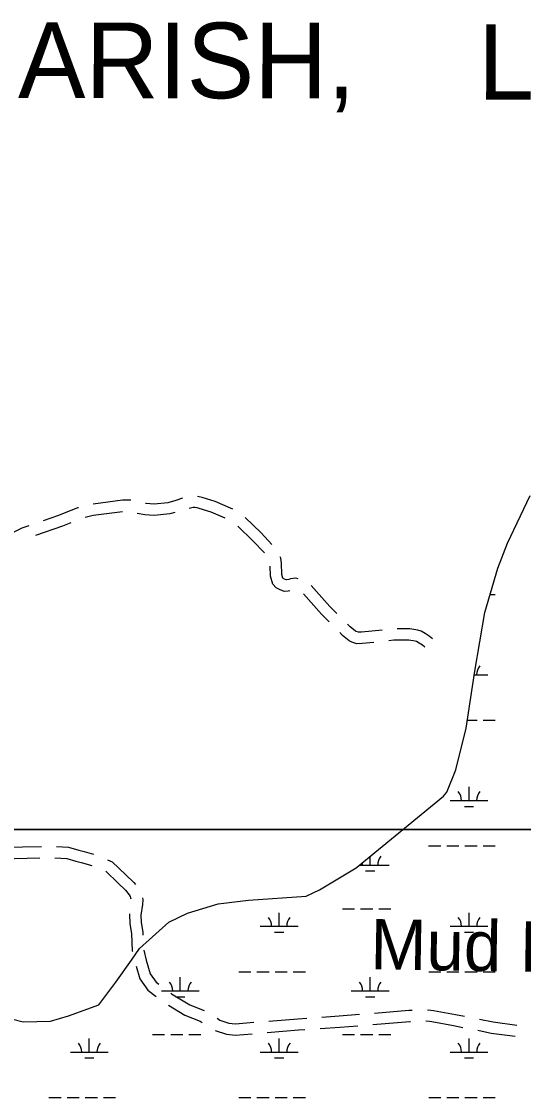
# Model space of a CAD drawing. Extents: x 3263578 to 3301413, y 764927 to 798602.
# Drawn here: x 3286323 to 3287650, y 789498 to 792344 of the extents above; entities that cross this region are included whole.
import ezdxf

# ---------------------------------------------------------------- set-up
doc = ezdxf.new("R2010")
doc.units = 0
for name, color, linetype in [('V-RIVR-IDEN', 7, 'Continuous'), ('V-ROAD-CNTR', 7, 'Continuous'), ('V-SITE-VEGE', 7, 'Continuous'), ('V-TOPO-GNAM-IDEN', 7, 'Continuous'), ('V-WETL-SWMP', 7, 'Continuous')]:
    doc.layers.add(name, color=color, linetype=linetype)

msp = doc.modelspace()

# ---------------------------------------------------------------- linework, layer by layer
at = {"layer": 'V-ROAD-CNTR'}
for p, q in [((3286275.6, 790159.3), (3286375.6, 790161.3)), ((3286271.1, 790129.2), (3286371, 790131.2))]:
    msp.add_line(p, q, dxfattribs=at)
for points in [[(3286611.5, 791077.4), (3286609.4, 791077.9), (3286590.1, 791077.2), (3286512.3, 791067)], [(3286748.6, 791082.5), (3286730.9, 791076.6), (3286709.2, 791070.7), (3286673.1, 791067.2), (3286652.6, 791068.5), (3286650.6, 791068.9)], [(3286881.8, 791053.6), (3286834.7, 791073.7), (3286800.8, 791084.9), (3286792.5, 791086.8), (3286788, 791087.4)], [(3286473.4, 791057.7), (3286471.1, 791057.1), (3286420.5, 791036.7), (3286379.8, 791022.7)], [(3286589.7, 791046.9), (3286512, 791036.7), (3286491.1, 791031.3)], [(3286728, 791044.7), (3286714.5, 791041.1), (3286673.7, 791037.2), (3286649, 791038.7), (3286629, 791042.3)], [(3286861.1, 791029.8), (3286824.1, 791045.6), (3286792.8, 791055.9), (3286787, 791057.2), (3286780.9, 791058.1), (3286778.3, 791058), (3286776.3, 791057.8), (3286766.4, 791055.8)], [(3286342, 791009.7), (3286323.5, 791003.3), (3286271.9, 790977.3), (3286250.9, 790968.7)], [(3286453.5, 791017.7), (3286431, 791008.6), (3286359.4, 790984)], [(3286964.7, 790937.9), (3286934.5, 790970.2), (3286894.5, 791009)], [(3286984.7, 790960.5), (3286955.9, 790991.2), (3286914.4, 791031.5)], [(3287054.5, 790869.7), (3287047.8, 790870.8), (3287034.3, 790869.3), (3287029.7, 790867.9), (3287023.1, 790866.5), (3287022.6, 790866.4), (3287018.1, 790868.5), (3287014.4, 790870.3), (3287013.7, 790871), (3287010.9, 790881.3), (3287010.2, 790911.2), (3287008.2, 790924.2), (3287006.7, 790927.7)], [(3287032.5, 790837.8), (3287027.3, 790836.7), (3287017.2, 790835.9), (3287005.2, 790841.4), (3286996.4, 790845.8), (3286986.8, 790855.7), (3286981, 790876.8), (3286980.4, 790902.6)], [(3287156, 790777.9), (3287137.4, 790796.6), (3287088.8, 790852)], [(3287135.7, 790755.8), (3287115.5, 790776.2), (3287068.4, 790829.7)], [(3287276.3, 790733.8), (3287221.3, 790728.2), (3287213.7, 790728), (3287207.6, 790729.9), (3287205.4, 790731), (3287191.4, 790742.2), (3287184.1, 790749.6)], [(3287254.1, 790701.4), (3287223.1, 790698.2), (3287209.5, 790697.9), (3287196.4, 790702), (3287189.1, 790705.6), (3287171.3, 790719.9), (3287163.9, 790727.4)], [(3287408.9, 790710.7), (3287400.8, 790718.1), (3287389.5, 790725.1), (3287379, 790730.8), (3287370.7, 790733.8), (3287349.2, 790737.6), (3287316.1, 790737)], [(3287388.7, 790688.5), (3287382.6, 790694.1), (3287374.4, 790699.2), (3287366.8, 790703.3), (3287363, 790704.7), (3287346.8, 790707.5), (3287306.9, 790706.8), (3287293.9, 790705.5)], [(3286415.6, 790161.2), (3286447.3, 790159.9), (3286474.7, 790151.7), (3286488.4, 790148), (3286512.9, 790141)], [(3286411, 790131.4), (3286442.3, 790130), (3286466.5, 790122.8), (3286480.5, 790119.1), (3286508.3, 790111.1)], [(3286550.1, 790126.4), (3286562.2, 790121.2), (3286598.5, 790086.5), (3286620, 790066.6), (3286624.5, 790060.9)], [(3286545.3, 790095.9), (3286545.4, 790095.8), (3286577.9, 790064.6), (3286597.9, 790046.2), (3286607.5, 790034), (3286609.9, 790029.1), (3286611, 790025.2), (3286612, 790022.8)], [(3286642.6, 790025.8), (3286643.8, 790020), (3286643, 790008.3), (3286638.2, 789980), (3286638.9, 789961.1), (3286643.6, 789933.5), (3286643.9, 789926.7)], [(3286608.4, 789983.5), (3286608.1, 789981.9), (3286609, 789958), (3286613.7, 789930.3), (3286615.7, 789885), (3286615.9, 789884)], [(3286646.1, 789886.8), (3286652.4, 789860.6), (3286662.9, 789824.5), (3286678.6, 789802.8), (3286685.4, 789797.6)], [(3286625.6, 789845.2), (3286635.5, 789811.1), (3286656.9, 789781.5), (3286679.2, 789764.7)], [(3286717.3, 789773.4), (3286719.7, 789771.7), (3286767.6, 789742.2), (3286805.7, 789727.5)], [(3286711.7, 789741.4), (3286754.2, 789715.2), (3286794.8, 789699.5), (3286800.4, 789696.1)], [(3287256.1, 789720.8), (3287346.9, 789728.1), (3287355.8, 789728.5)], [(3287395.7, 789729.7), (3287404.5, 789728.8), (3287412.2, 789727.7), (3287470.3, 789717.4), (3287494.2, 789712.4)], [(3286840, 789707), (3286847.5, 789702.4), (3286870.9, 789694.2), (3286888.9, 789692.7), (3286937, 789696.6)], [(3286976.9, 789699.8), (3287053, 789706), (3287076.6, 789707.6)], [(3287116.5, 789710.2), (3287162.4, 789713.2), (3287216.2, 789717.6)], [(3287251.5, 789690.3), (3287348.9, 789698.1), (3287351.2, 789698.3)], [(3287391.2, 789700.1), (3287400.9, 789699), (3287407.6, 789698.1), (3287464.6, 789688), (3287489.6, 789682.7)], [(3287533.4, 789704.9), (3287569.4, 789697.3), (3287632.1, 789689)], [(3286834.5, 789675.1), (3286864.6, 789664.6), (3286888.9, 789662.5), (3286932.5, 789666.1)], [(3286972.3, 789669.4), (3287055.2, 789676.1), (3287072, 789677.2)], [(3287111.9, 789679.9), (3287164.6, 789683.3), (3287211.7, 789687.1)], [(3287528.9, 789675.2), (3287564.3, 789667.7), (3287627.5, 789659.4)]]:
    msp.add_lwpolyline(points, dxfattribs=at)
at = {"layer": 'V-SITE-VEGE'}
msp.add_line((3281686.3, 790206), (3288056.1, 790206), dxfattribs=at)
msp.add_lwpolyline([(3288056.1, 790206), (3281686.3, 790206)], dxfattribs=at)
at = {"layer": 'V-WETL-SWMP'}
for p, q in [((3287561.4, 790828.3), (3287575, 790828.3)), ((3287519.9, 790615.7), (3287555.9, 790615.7)), ((3287517.6, 790600.3), (3287517.9, 790600.3)), ((3287501.5, 790495.6), (3287527, 790495.6)), ((3287543, 790495.6), (3287575, 790495.6)), ((3287505.9, 790283), (3287505.9, 790319)), ((3287455.9, 790283), (3287555.9, 790283)), ((3287493.9, 790267.6), (3287517.9, 790267.6)), ((3287399, 790162.9), (3287431, 790162.9)), ((3287447, 790162.9), (3287479, 790163)), ((3287495, 790163), (3287527, 790163)), ((3287543, 790163), (3287575, 790163)), ((3287244.5, 790112.2), (3287244.5, 790135.7)), ((3287215.7, 790112.2), (3287294.5, 790112.2)), ((3287232.5, 790096.8), (3287256.5, 790096.8)), ((3287004, 789950.3), (3287004, 789986.3)), ((3287171.1, 789996.8), (3287203.1, 789996.8)), ((3287219.1, 789996.8), (3287251.1, 789996.8)), ((3287267.1, 789996.8), (3287299.1, 789996.8)), ((3287505.9, 789950.3), (3287505.9, 789986.3)), ((3286954, 789950.3), (3287054, 789950.3)), ((3286992, 789934.9), (3287016, 789934.9)), ((3287455.9, 789950.3), (3287555.9, 789950.4)), ((3287493.9, 789934.9), (3287517.9, 789934.9)), ((3286742.6, 789779.5), (3286742.6, 789815.5)), ((3286897.2, 789830.2), (3286929.2, 789830.2)), ((3286945.2, 789830.2), (3286977.2, 789830.2)), ((3286993.2, 789830.2), (3287025.2, 789830.2)), ((3287041.2, 789830.2), (3287073.2, 789830.2)), ((3287244.5, 789779.5), (3287244.5, 789815.5)), ((3287399.1, 789830.3), (3287431.1, 789830.3)), ((3287447.1, 789830.3), (3287479.1, 789830.3)), ((3287495.1, 789830.3), (3287527.1, 789830.3)), ((3287543.1, 789830.3), (3287575.1, 789830.3)), ((3286692.6, 789779.5), (3286792.6, 789779.5)), ((3286730.6, 789764), (3286754.6, 789764.1)), ((3287194.5, 789779.5), (3287294.5, 789779.5)), ((3287232.5, 789764.1), (3287256.5, 789764.1)), ((3286502.1, 789617.6), (3286502.1, 789653.6)), ((3286669.2, 789664), (3286701.2, 789664)), ((3286717.2, 789664), (3286749.2, 789664)), ((3286765.2, 789664.1), (3286797.2, 789664.1)), ((3287004, 789617.6), (3287004, 789653.6)), ((3287171.1, 789664.1), (3287203.1, 789664.1)), ((3287219.1, 789664.1), (3287251.1, 789664.1)), ((3287267.1, 789664.1), (3287299.1, 789664.1)), ((3287505.9, 789617.7), (3287505.9, 789653.7)), ((3286452.1, 789617.6), (3286552.1, 789617.6)), ((3286954, 789617.6), (3287054, 789617.6)), ((3287455.9, 789617.7), (3287555.9, 789617.7)), ((3286490.1, 789602.2), (3286514.1, 789602.2)), ((3286992, 789602.2), (3287016, 789602.2)), ((3287493.9, 789602.2), (3287517.9, 789602.2)), ((3286395.3, 789497.5), (3286427.3, 789497.5)), ((3286443.3, 789497.5), (3286475.3, 789497.5)), ((3286491.3, 789497.5), (3286523.3, 789497.5)), ((3286539.3, 789497.5), (3286571.3, 789497.5)), ((3286897.2, 789497.6), (3286929.2, 789497.6)), ((3286945.2, 789497.6), (3286977.2, 789497.6)), ((3286993.2, 789497.6), (3287025.2, 789497.6)), ((3287041.2, 789497.6), (3287073.2, 789497.6)), ((3287399.1, 789497.6), (3287431.1, 789497.6)), ((3287447.1, 789497.6), (3287479.1, 789497.6)), ((3287495.1, 789497.6), (3287527.1, 789497.6)), ((3287543.1, 789497.6), (3287575.1, 789497.6))]:
    msp.add_line(p, q, dxfattribs=at)
msp.add_lwpolyline([(3286213.5, 789727.1), (3286327.3, 789697.9), (3286399.6, 789699.4), (3286447.3, 789713.2), (3286527.3, 789742.5), (3286545.8, 789767.1), (3286571.9, 789802.4), (3286613.5, 789860.9), (3286635, 789891.7), (3286712, 789960.9), (3286761.2, 789985.5), (3286842.8, 790010.1), (3286922.8, 790019.3), (3287075.1, 790030), (3287110.5, 790046.9), (3287207.4, 790105.4), (3287438.2, 790294.6), (3287447.5, 790305.3), (3287470.6, 790363.8), (3287498.3, 790474.6), (3287521.4, 790625.3), (3287547.6, 790780.7), (3287581.5, 790897.6), (3287607.6, 790963.8), (3287667.7, 791089.9)], dxfattribs=at)
for centre, start, end in [((3287561.1, 790616.2), 139.2323, 180.776), ((3287450.6, 790283.5), 359.2323, 40.776), ((3287561.1, 790283.5), 139.2323, 180.776), ((3287299.7, 790112.7), 139.2323, 180.776), ((3287189.2, 790112.7), 359.2323, 10.1999), ((3286948.8, 789950.8), 359.2323, 40.776), ((3287059.2, 789950.8), 139.2323, 180.776), ((3287450.7, 789950.8), 359.2323, 40.776), ((3287561.2, 789950.8), 139.2323, 180.776), ((3286687.3, 789780), 359.2323, 40.776), ((3286797.8, 789780), 139.2323, 180.776), ((3287189.2, 789780), 359.2323, 40.776), ((3287299.7, 789780), 139.2323, 180.776), ((3286446.9, 789618.1), 359.2323, 40.776), ((3286557.4, 789618.1), 139.2323, 180.776), ((3286948.8, 789618.1), 359.2323, 40.776), ((3287059.3, 789618.1), 139.2323, 180.776), ((3287450.7, 789618.1), 359.2323, 40.776), ((3287561.2, 789618.2), 139.2323, 180.776)]:
    msp.add_arc(centre, 35.2, start, end, dxfattribs=at)

# ---------------------------------------------------------------- texts
at = {"layer": 'V-RIVR-IDEN'}
msp.add_text('Mud Lake', height=133, rotation=359.1076, dxfattribs=at).set_placement((3287244.2, 789836.7))
at = {"layer": 'V-TOPO-GNAM-IDEN'}
for s, p in [('PARISH,', (3286135.2, 792141.5)), ('LA.', (3287529.1, 792136.7))]:
    msp.add_text(s, height=200, rotation=359.9292, dxfattribs=at).set_placement(p)

doc.saveas('drawing.dxf')
